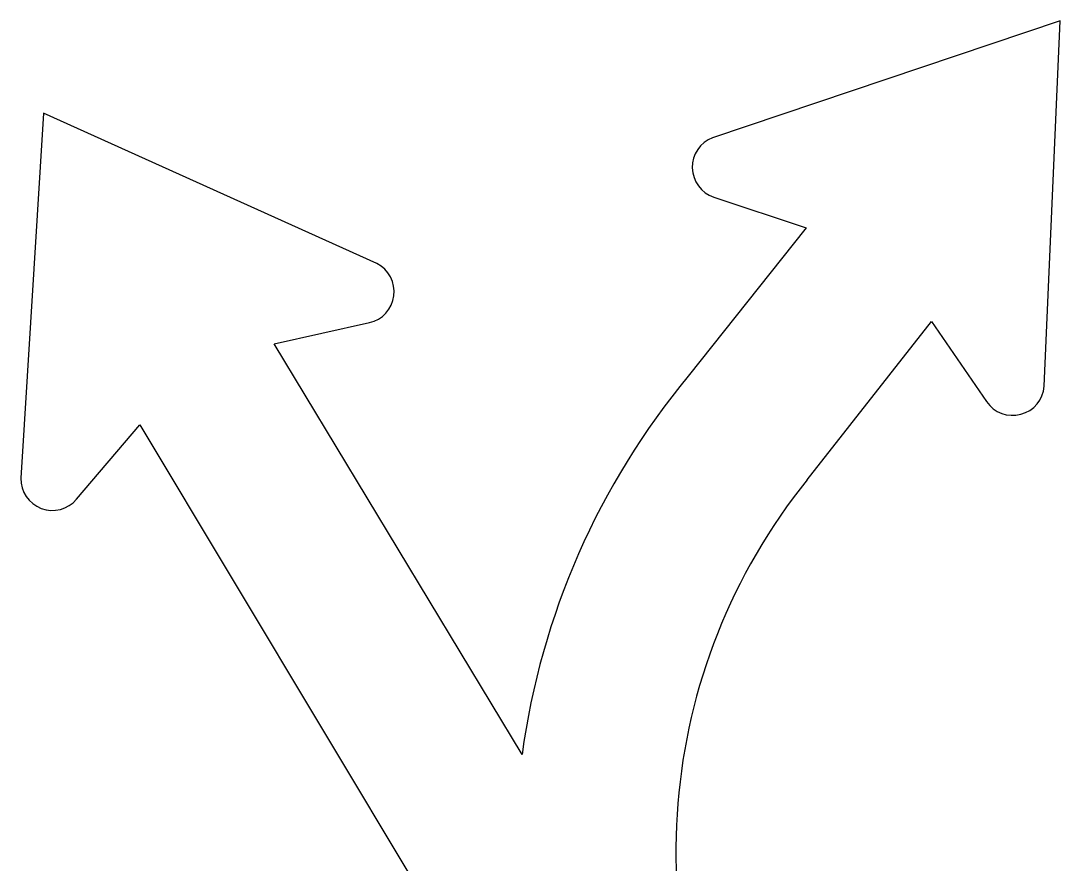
# Model space of a CAD drawing. Extents: x 1581789 to 1622364, y 1043167 to 1103486.
# Drawn here: x 1614223.26 to 1614240.41, y 1085579.21 to 1085593.11 of the extents above; entities that cross this region are included whole.
import ezdxf

# ---------------------------------------------------------------- set-up
doc = ezdxf.new("R2010")
doc.units = 0
doc.layers.add('RD_PD_PatLn2', color=7, linetype='Continuous')

msp = doc.modelspace()

# ---------------------------------------------------------------- linework, layer by layer
at = {"layer": 'RD_PD_PatLn2'}
for p, q in [((1614240.408, 1085593.111), (1614234.673, 1085591.18)), ((1614240.145, 1085587.081), (1614240.408, 1085593.111)), ((1614223.63, 1085591.588), (1614223.256, 1085585.563)), ((1614229.132, 1085589.104), (1614223.63, 1085591.588)), ((1614234.693, 1085590.199), (1614236.218, 1085589.697)), ((1614236.218, 1085589.697), (1614234.271, 1085587.246)), ((1614227.437, 1085587.78), (1614229.008, 1085588.13)), ((1614236.233, 1085585.536), (1614238.285, 1085588.148)), ((1614238.285, 1085588.148), (1614239.193, 1085586.827)), ((1614231.528, 1085581.003), (1614227.437, 1085587.78)), ((1614224.175, 1085585.217), (1614225.218, 1085586.442)), ((1614225.218, 1085586.442), (1614233.852, 1085572.062))]:
    msp.add_line(p, q, dxfattribs=at)
for centre, radius, start, end in [((1614234.858, 1085590.694), 0.521, 110.8279, 251.5475), ((1614228.896, 1085588.639), 0.521, 282.4236, 63.1822), ((1614243.791, 1085579.34), 12.375, 140.2934, 172.2759), ((1614239.624, 1085587.123), 0.523, 214.4794, 355.395), ((1614223.778, 1085585.554), 0.522, 178.9721, 319.7312), ((1614243.827, 1085579.405), 9.76, 141.0858, 209.6316)]:
    msp.add_arc(centre, radius, start, end, dxfattribs=at)

doc.saveas('drawing.dxf')
